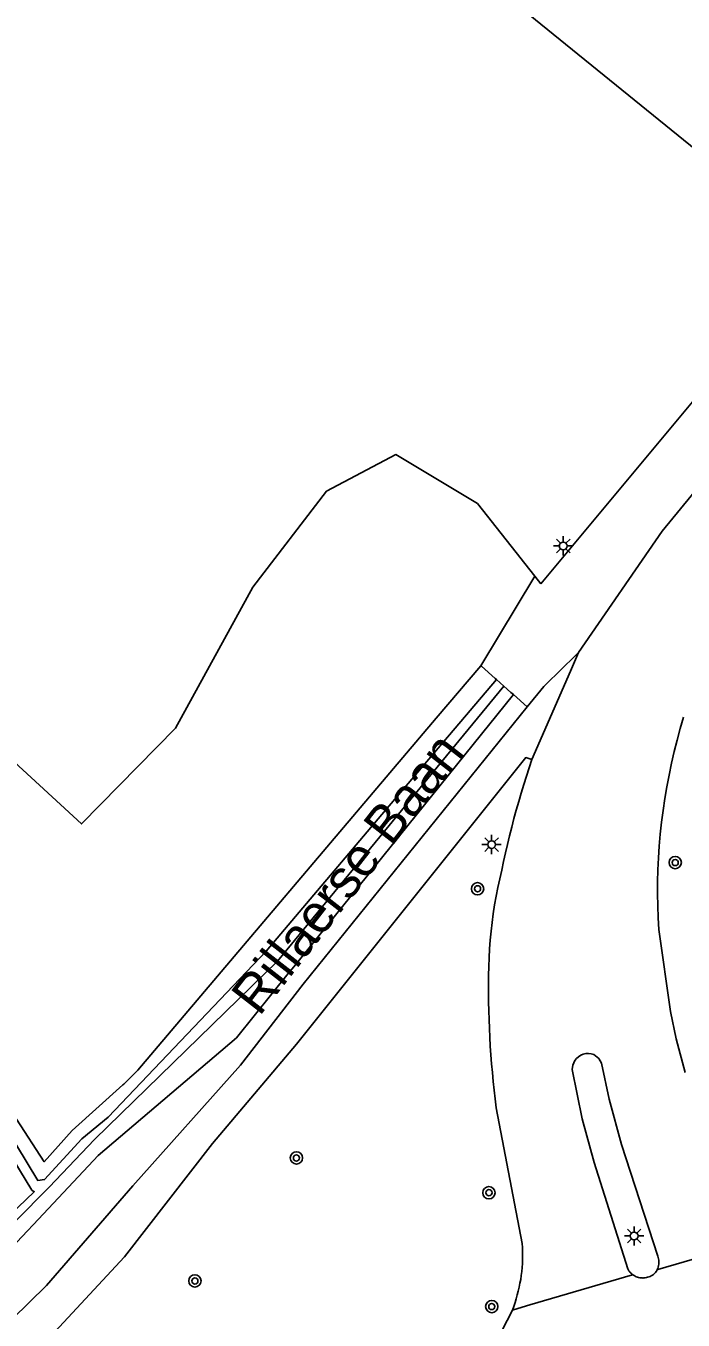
# Model space of a CAD drawing. Extents: x 126000 to 131009, y 393000 to 395500.
# Drawn here: x 130366.9 to 130409.5, y 393507.9 to 393591.8 of the extents above; entities that cross this region are included whole.
import ezdxf

# ---------------------------------------------------------------- set-up
doc = ezdxf.new("R2010")
doc.units = 0
for name, color, linetype in [('gg-afsc-hekwerk', 7, 'Continuous'), ('gg-anno-openbare ruimte label', 7, 'Continuous'), ('gg-knt-bronhoudergrens', 7, 'Continuous'), ('gg-knt-verharding', 7, 'Continuous'), ('gt-symb-boom', 7, 'Continuous'), ('gt-symb-lichtmast', 7, 'Continuous'), ('gx-grn-maaiveld', 7, 'Continuous')]:
    doc.layers.add(name, color=color, linetype=linetype)

# ---------------------------------------------------------------- blocks, each defined once
blk = doc.blocks.new('gt0-LMAST')
at = {"layer": 'gt-symb-lichtmast'}
for p, q in [((-0.182, 0.173), (-0.447, 0.438)), ((-0.005, 0.246), (-0.005, 0.621)), ((0.172, 0.173), (0.437, 0.438)), ((-0.255, -0.004), (-0.63, -0.004)), ((-0.182, -0.181), (-0.447, -0.446)), ((-0.005, -0.254), (-0.005, -0.629)), ((0.437, -0.446), (0.172, -0.181)), ((0.245, -0.004), (0.62, -0.004))]:
    blk.add_line(p, q, dxfattribs=at)
blk.add_circle((-0.005, -0.004), 0.25, dxfattribs=at)
blk = doc.blocks.new('gt0-BOOM')
at = {"layer": 'gt-symb-boom'}
for radius in [0.4, 0.2]:
    blk.add_circle((0, 0), radius, dxfattribs=at)

msp = doc.modelspace()

# ---------------------------------------------------------------- linework, layer by layer
at = {"layer": 'gg-afsc-hekwerk'}
msp.add_line((130400.235, 393555.64), (130416.172, 393574.782), dxfattribs=at)
msp.add_line((130400.235, 393555.64), (130416.172, 393574.782), dxfattribs=at)
msp.add_lwpolyline([(130416.793, 393578.496), (130389.4, 393600.736), (130367.542, 393647.872)], dxfattribs=at)
msp.add_lwpolyline([(130416.793, 393578.496), (130389.4, 393600.736), (130367.542, 393647.872)], dxfattribs=at)
at = {"layer": 'gg-knt-bronhoudergrens'}
for p, q in [((130396.355, 393550.338), (130399.849, 393556.133)), ((130399.849, 393556.133), (130400.235, 393555.64))]:
    msp.add_line(p, q, dxfattribs=at)
at = {"layer": 'gg-knt-verharding'}
for points in [[(130402.69, 393551.191), (130408.1, 393559.051), (130417.104, 393570.038)], [(130402.315, 393524.441), (130402.279, 393524.161), (130402.92, 393520.981), (130403.71, 393518.141), (130405.87, 393511.251)], [(130407.82, 393512.08), (130405.46, 393519.311), (130404.68, 393522.241), (130404.176, 393524.586), (130404.003, 393524.874), (130403.67, 393525.151)]]:
    msp.add_lwpolyline(points, dxfattribs=at)
at = {"layer": 'gx-grn-maaiveld'}
for p, q in [((130397.841, 393549.024), (130397.365, 393549.445)), ((130399.359, 393547.68), (130398.464, 393548.473)), ((130403.162, 393525.199), (130402.995, 393525.159)), ((130403.333, 393525.211), (130403.162, 393525.199)), ((130403.504, 393525.195), (130403.333, 393525.211)), ((130402.373, 393524.602), (130402.315, 393524.441)), ((130402.457, 393524.752), (130402.373, 393524.602)), ((130402.565, 393524.886), (130402.457, 393524.752)), ((130402.692, 393525), (130402.565, 393524.886)), ((130402.837, 393525.092), (130402.692, 393525)), ((130402.995, 393525.159), (130402.837, 393525.092)), ((130403.67, 393525.151), (130403.504, 393525.195))]:
    msp.add_line(p, q, dxfattribs=at)
for points in [[(130358.781, 393550.856), (130370.485, 393540.082), (130376.57, 393546.3), (130381.597, 393555.428), (130386.36, 393561.646), (130390.858, 393564.027), (130396.15, 393560.852), (130399.849, 393556.133)], [(130402.69, 393551.191), (130401.373, 393549.91), (130400.736, 393549.289), (130400.43, 393548.991), (130399.367, 393547.674), (130399.359, 393547.68)], [(130399.67, 393544.271), (130402.165, 393549.988), (130402.69, 393551.191)], [(130362.859, 393522.17), (130363.375, 393522.767), (130363.951, 393523.236), (130364.686, 393523.49), (130366.274, 393520.943), (130368.084, 393518.195), (130369.878, 393520.213), (130373.174, 393523.168), (130373.224, 393523.218), (130374.145, 393524.135), (130393.466, 393546.93), (130396.355, 393550.338)], [(130397.365, 393549.445), (130397.295, 393549.506), (130396.392, 393550.306), (130396.355, 393550.338)], [(130314.491, 393484.809), (130315.835, 393485.048), (130322.848, 393487.454), (130331.168, 393490.597), (130339.32, 393494.909), (130345.974, 393499.181), (130351.118, 393502.414), (130352.624, 393503.375), (130352.962, 393503.567), (130356.822, 393506.045), (130361.199, 393509.729), (130365.753, 393513.867), (130367.807, 393515.961), (130368.395, 393516.555), (130371.327, 393519.63), (130383.178, 393531.193), (130397.841, 393549.024)], [(130364.18, 393522.708), (130367.671, 393516.968), (130368.098, 393517.032), (130370.511, 393519.686), (130372.213, 393521.079), (130382.45, 393531.848), (130390.194, 393540.985), (130397.365, 393549.445)], [(130397.841, 393549.024), (130398.308, 393548.61), (130398.464, 393548.473)], [(130398.464, 393548.473), (130384.235, 393530.83), (130383.961, 393530.49), (130380.527, 393526.23), (130371.561, 393518.595), (130367.704, 393514.465), (130364.514, 393511.11), (130359.727, 393506.415), (130355.028, 393502.652), (130352.438, 393501.096), (130346.508, 393497.772), (130339.052, 393493.418), (130332.94, 393490.321), (130324.216, 393486.888), (130315.852, 393483.682), (130314.948, 393483.606), (130314.721, 393484.028)], [(130315.929, 393477.841), (130325.109, 393481.699), (130334.955, 393486.244), (130344.695, 393491.188), (130353.778, 393497.307), (130361.574, 393503.671), (130368.216, 393510.171), (130373.815, 393516.638), (130380.792, 393524.452), (130384.851, 393529.691), (130399.359, 393547.68)], [(130409.485, 393547.014), (130409.269, 393546.27), (130409.068, 393545.522), (130408.88, 393544.77), (130408.708, 393544.015), (130408.55, 393543.256), (130408.405, 393542.494), (130408.276, 393541.73), (130408.161, 393540.964), (130408.061, 393540.196), (130407.976, 393539.425), (130407.908, 393538.653), (130407.856, 393537.88), (130407.821, 393537.106), (130407.802, 393536.332), (130407.799, 393535.557), (130407.813, 393534.782), (130407.843, 393534.008), (130407.89, 393533.234), (130408.65, 393527.921), (130409.006, 393526.154), (130409.598, 393523.975)], [(130350.162, 393491.921), (130355.707, 393495.484), (130362.405, 393501.264), (130369.055, 393507.473), (130373.274, 393512.037), (130378.982, 393519.367), (130384.426, 393525.82), (130386.397, 393528.302), (130399.27, 393544.381), (130399.67, 393544.271)], [(130399.67, 393544.271), (130399.488, 393543.727), (130399.311, 393543.182), (130399.14, 393542.635), (130398.974, 393542.086), (130398.812, 393541.536), (130398.656, 393540.984), (130398.506, 393540.431), (130398.362, 393539.876), (130398.222, 393539.32), (130398.088, 393538.762), (130397.959, 393538.203), (130397.836, 393537.643), (130397.718, 393537.082), (130397.586, 393536.524), (130397.464, 393535.964), (130397.354, 393535.401), (130397.254, 393534.837), (130397.166, 393534.27), (130397.089, 393533.702), (130397.022, 393533.133), (130396.968, 393532.562), (130396.925, 393531.99), (130396.891, 393531.418), (130396.87, 393530.845), (130396.86, 393530.272), (130396.854, 393529.698), (130396.855, 393529.125), (130396.86, 393528.551), (130396.872, 393527.978), (130396.888, 393527.405), (130396.911, 393526.832), (130396.939, 393526.26), (130396.972, 393525.687), (130397.01, 393525.115), (130397.055, 393524.543), (130397.106, 393523.972), (130397.161, 393523.402), (130397.224, 393522.832), (130397.292, 393522.262), (130397.36, 393521.693), (130399.04, 393512.891)], [(130363.306, 393512.31), (130367.433, 393516.245), (130367.281, 393516.36), (130363.635, 393522.34)], [(130415.689, 393513.508), (130415.688, 393513.508), (130407.825, 393511.21), (130407.788, 393511.199)], [(130398.399, 393508.578), (130398.489, 393508.821), (130398.573, 393509.065), (130398.65, 393509.312), (130398.721, 393509.561), (130398.785, 393509.811), (130398.843, 393510.063), (130398.895, 393510.317), (130398.939, 393510.571), (130398.977, 393510.827), (130399.009, 393511.084), (130399.033, 393511.341), (130399.051, 393511.599), (130399.063, 393511.858), (130399.067, 393512.116), (130399.065, 393512.375), (130399.056, 393512.633), (130399.04, 393512.891)], [(130407.788, 393511.199), (130407.822, 393511.283), (130407.85, 393511.369), (130407.87, 393511.457), (130407.884, 393511.546), (130407.891, 393511.636), (130407.891, 393511.727), (130407.883, 393511.817), (130407.869, 393511.906), (130407.848, 393511.994), (130407.82, 393512.08)], [(130406.212, 393510.861), (130406.17, 393510.892), (130406.13, 393510.925), (130406.091, 393510.96), (130406.053, 393510.997), (130406.018, 393511.036), (130405.984, 393511.076), (130405.953, 393511.118), (130405.923, 393511.161), (130405.895, 393511.205), (130405.87, 393511.251)], [(130406.212, 393510.861), (130406.28, 393510.817), (130406.351, 393510.777), (130406.425, 393510.743), (130406.501, 393510.714), (130406.58, 393510.692), (130406.659, 393510.674), (130406.74, 393510.663), (130406.821, 393510.658), (130406.844, 393510.657), (130406.868, 393510.657), (130406.891, 393510.658), (130406.914, 393510.659), (130406.998, 393510.667), (130407.082, 393510.681), (130407.164, 393510.701), (130407.244, 393510.728), (130407.322, 393510.761), (130407.398, 393510.799), (130407.47, 393510.843), (130407.538, 393510.893), (130407.603, 393510.947), (130407.663, 393511.006), (130407.719, 393511.07), (130407.738, 393511.101), (130407.755, 393511.133), (130407.772, 393511.166), (130407.788, 393511.199)], [(130398.399, 393508.578), (130399.043, 393508.766), (130399.536, 393508.91), (130406.188, 393510.854), (130406.212, 393510.861)], [(130388.195, 393497.738), (130395.7, 393503.355), (130398.399, 393508.578)]]:
    msp.add_lwpolyline(points, dxfattribs=at)

# ---------------------------------------------------------------- block references
at = {"layer": 'gt-symb-boom'}
for p in [(130408.947, 393537.582), (130396.145, 393535.883), (130384.415, 393518.438), (130396.883, 393516.186), (130377.837, 393510.466), (130397.068, 393508.807)]:
    msp.add_blockref('gt0-BOOM', p, dxfattribs=at)
at = {"layer": 'gt-symb-lichtmast'}
for p in [(130401.7, 393558.106), (130397.059, 393538.752), (130406.295, 393513.385)]:
    msp.add_blockref('gt0-LMAST', p, dxfattribs=at)

# ---------------------------------------------------------------- texts
at = {"layer": 'gg-anno-openbare ruimte label'}
msp.add_text('Rillaerse Baan', height=2.5, rotation=52.1, dxfattribs=at).set_placement((130382.01, 393527.558))

doc.saveas('drawing.dxf')
